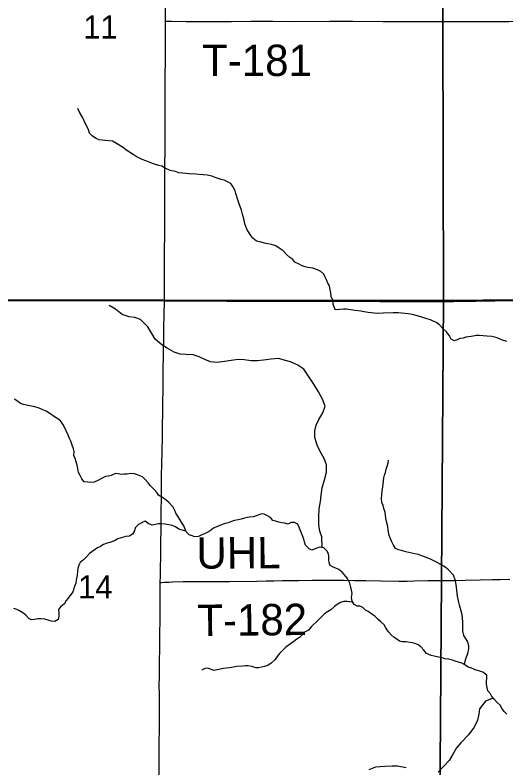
# Model space of a CAD drawing. Extents: x 1985906 to 2360102, y 891258 to 1222054.
# Drawn here: x 2099202 to 2103888, y 1010455 to 1017648 of the extents above; entities that cross this region are included whole.
import ezdxf

# ---------------------------------------------------------------- set-up
doc = ezdxf.new("R2010")
doc.units = 0
for name, color, linetype in [('GM_X_County_Road', 7, 'Continuous'), ('GM_X_Minor_River', 7, 'Continuous'), ('GM_X_Section', 7, 'Continuous'), ('GM_X_Section_Text', 7, 'Continuous'), ('GM_X_Township_Road', 7, 'Continuous'), ('GM_X_Township_Road_Text', 7, 'Continuous')]:
    doc.layers.add(name, color=color, linetype=linetype)

msp = doc.modelspace()

# ---------------------------------------------------------------- linework, layer by layer
at = {"layer": 'GM_X_County_Road'}
for points in [[(2100637.7, 1017588.5), (2100637.7, 1017623.3), (2100639.9, 1017967.7), (2100639.5, 1018115.4), (2100641.7, 1018459.8), (2100644.3, 1018738.6), (2100644.7, 1019017.5), (2100646.8, 1019329.2), (2100648.1, 1019509.6), (2100647.9, 1019566.7)], [(2100626.9, 1014917.6), (2100626.7, 1014998.9), (2100627.3, 1015097.2), (2100626.9, 1015195.7), (2100627.8, 1015294), (2100630.1, 1015654.9), (2100630.2, 1015966.6), (2100631.1, 1016048.6), (2100632.9, 1016179.8), (2100634.7, 1016393), (2100635.4, 1016524.2), (2100634.8, 1016704.7), (2100634.8, 1016917.9), (2100637.1, 1017360.9), (2100637.4, 1017475.8), (2100637.7, 1017588.5)], [(2097943.1, 1014924.5), (2097957.9, 1014924.6), (2098138.5, 1014922.8), (2098236.9, 1014922.5), (2098368.1, 1014921.9), (2098466.5, 1014920.9), (2098614.2, 1014919.4), (2098778.3, 1014920.2), (2099073.6, 1014920.1), (2099401.8, 1014921.4), (2099500.2, 1014921.6), (2099631.4, 1014921.1), (2099844.7, 1014920.6), (2100041.6, 1014919.4), (2100626.9, 1014917.6)], [(2100588.1, 1012225.9), (2100588.1, 1012234), (2100589, 1012282.9), (2100590.6, 1012380.2), (2100591.9, 1012461.5), (2100593.4, 1012543.1), (2100593.5, 1012575.8), (2100594.3, 1012608.5), (2100596.4, 1012739.9), (2100596.1, 1012840.9), (2100597.6, 1012918.2), (2100599.2, 1013027.6), (2100600, 1013230.8), (2100602.6, 1013377), (2100604.8, 1013458.6), (2100608.5, 1013638.8), (2100610.4, 1013737), (2100610.8, 1013835), (2100611.7, 1013916.9), (2100615.2, 1014097.2), (2100616.5, 1014212), (2100619.5, 1014441.5), (2100620.8, 1014539.9), (2100622.7, 1014654.7), (2100625.1, 1014785.7), (2100626.9, 1014917.6)], [(2100626.9, 1014917.6), (2100632.4, 1014917.5), (2100763.6, 1014915.9), (2101026, 1014917.1), (2101222.7, 1014916.1), (2101468.8, 1014914.8), (2101715, 1014913.2), (2101994, 1014914.3), (2102190.9, 1014914.1), (2102502.7, 1014913.9), (2102683.2, 1014912.8), (2102830.9, 1014911.9), (2102945.8, 1014912), (2103027.7, 1014911.8), (2103175.1, 1014910.9), (2103276.1, 1014911.5), (2103385.5, 1014912.4), (2103601.6, 1014915.1), (2103683.6, 1014916.8), (2103782, 1014918.8), (2104142.7, 1014923.6)], [(2100577.2, 1010319.1), (2100578.2, 1010565.2), (2100578.1, 1010712.8), (2100579.2, 1010811), (2100579.4, 1011057.1), (2100579.3, 1011163.9), (2100578.7, 1011237.4), (2100579.3, 1011335.2), (2100580.6, 1011416.9), (2100581, 1011491.3), (2100582.5, 1011580.9), (2100583.2, 1011646.4), (2100584.2, 1011749.9), (2100585.7, 1011859), (2100587.3, 1012050), (2100588.1, 1012142.2), (2100588.1, 1012225.9)]]:
    msp.add_lwpolyline(points, dxfattribs=at)
at = {"layer": 'GM_X_Minor_River'}
for points in [[(2099848, 1016666.1), (2099817.7, 1016720.2), (2099801.5, 1016754.2)], [(2103319.4, 1014622.2), (2103283.1, 1014656.2), (2103254.9, 1014688.2), (2103226.7, 1014706.1), (2103168.5, 1014736), (2103124.3, 1014749.8), (2103074.1, 1014765.7), (2102995.9, 1014787.4), (2102955.8, 1014793.2), (2102857.5, 1014802.8), (2102811.4, 1014804.6), (2102715.3, 1014800.2), (2102659.2, 1014797.9), (2102573, 1014807.5), (2102534.9, 1014813.4), (2102502.8, 1014819.3), (2102448.6, 1014827), (2102402.5, 1014830.8), (2102366.4, 1014836.7), (2102338.4, 1014838.6), (2102302.3, 1014834.4), (2102258.2, 1014832.2), (2102239.9, 1014886.3), (2102237.7, 1014918.4), (2102219.5, 1014960.5), (2102217.3, 1014994.6), (2102211.1, 1015022.7), (2102202.9, 1015060.8), (2102188.8, 1015086.8), (2102178.6, 1015112.9), (2102162.4, 1015144.9), (2102150.3, 1015171), (2102120.1, 1015196.9), (2102087.9, 1015214.9), (2102045.8, 1015228.7), (2101997.6, 1015236.5), (2101971.5, 1015242.4), (2101943.4, 1015252.3), (2101907.3, 1015270.2), (2101873.1, 1015286.2), (2101853, 1015312.2), (2101824.8, 1015332.1), (2101792.6, 1015360.1), (2101760.3, 1015394), (2101722.1, 1015420), (2101690, 1015441.9), (2101649.8, 1015455.8), (2101613.7, 1015463.6), (2101581.6, 1015467.5), (2101549.5, 1015477.4), (2101507.4, 1015487.2), (2101471.2, 1015515.2), (2101451, 1015541.2), (2101428.8, 1015577.2), (2101414.6, 1015603.2), (2101396.3, 1015653.3), (2101388.1, 1015687.4), (2101373.8, 1015745.6), (2101363.6, 1015783.7), (2101341.2, 1015845.8), (2101329, 1015883.9), (2101310.6, 1015942), (2101302.5, 1015968.1), (2101280.2, 1016010.2), (2101262, 1016040.2), (2101223.8, 1016058.1), (2101197.7, 1016072), (2101167.6, 1016077.9), (2101121.5, 1016091.7), (2101081.3, 1016107.6), (2101037.2, 1016117.5), (2100955, 1016125.1), (2100926.9, 1016129), (2100864.8, 1016130.7), (2100830.7, 1016134.6), (2100800.6, 1016136.4), (2100764.5, 1016140.3), (2100734.4, 1016154.2), (2100682.3, 1016164), (2100634.1, 1016185.9), (2100601.9, 1016203.8), (2100573.8, 1016209.7), (2100523.6, 1016227.5), (2100481.5, 1016243.4), (2100451.3, 1016255.3), (2100415.2, 1016269.2), (2100356.9, 1016297), (2100328.8, 1016317), (2100268.5, 1016354.8), (2100226.2, 1016384.8), (2100169.9, 1016420.6), (2100131.8, 1016442.5), (2100059.6, 1016448.2), (2100033.5, 1016452.1), (2100005.4, 1016456), (2099975.3, 1016467.9), (2099941.1, 1016489.9), (2099912.9, 1016519.8), (2099902.7, 1016553.9), (2099870.4, 1016614), (2099848, 1016666.1)], [(2102132.1, 1012559.4), (2102129.3, 1012663.4), (2102111, 1012717.4), (2102102.6, 1012781.4), (2102100.2, 1012855.5), (2102105.8, 1012929.6), (2102117.4, 1013001.8), (2102125.1, 1013059.9), (2102134.7, 1013132.1), (2102156.3, 1013208.3), (2102175.9, 1013280.5), (2102173.5, 1013352.6), (2102153.2, 1013410.5), (2102114.8, 1013478.4), (2102084.5, 1013538.3), (2102064.1, 1013612.3), (2102063.7, 1013676.4), (2102075.4, 1013730.5), (2102103.1, 1013784.8), (2102138.8, 1013849), (2102162.4, 1013911.3), (2102136, 1013979.2), (2102097.7, 1014047.1), (2102055.3, 1014120.9), (2102017, 1014178.8), (2101958.5, 1014266.5), (2101900.3, 1014304.3), (2101832.1, 1014333.9), (2101772, 1014351.6), (2101720, 1014367.3), (2101648, 1014360.9), (2101572.1, 1014350.4), (2101512.1, 1014346), (2101454.1, 1014345.7), (2101388.1, 1014353.3), (2101330.1, 1014357), (2101264.1, 1014348.6), (2101202.2, 1014338.2), (2101132.2, 1014329.8), (2101068.2, 1014335.4), (2101014.1, 1014357.2), (2100960, 1014382.9), (2100901.9, 1014402.6), (2100831.9, 1014404.2), (2100777.8, 1014407.8), (2100721.7, 1014427.5), (2100653.5, 1014465.2), (2100601.4, 1014498.9), (2100539.1, 1014550.6), (2100508.8, 1014606.5), (2100468.4, 1014670.4), (2100398.1, 1014740.1), (2100346, 1014757.8), (2100291.9, 1014765.5), (2100223.8, 1014787.1), (2100161.6, 1014836.8), (2100101.4, 1014872.5)], [(2103894.9, 1014530.5), (2103846.8, 1014544.3), (2103804.6, 1014564.2), (2103778.5, 1014572.1), (2103752.4, 1014576), (2103706.3, 1014581.8), (2103634.1, 1014587.5), (2103608.1, 1014587.4), (2103556, 1014577.2), (2103530, 1014575), (2103504, 1014570.9), (2103478, 1014562.7), (2103447.9, 1014558.6), (2103422, 1014544.4), (2103391.9, 1014534.2), (2103363.8, 1014550.2), (2103347.6, 1014584.2), (2103319.4, 1014622.2)], [(2101611.3, 1012863.8), (2101581.2, 1012879.8), (2101555.1, 1012881.7), (2101523.1, 1012869.5), (2101473.1, 1012853.2), (2101443, 1012851), (2101417, 1012846.9), (2101391, 1012840.8), (2101361, 1012830.6), (2101331, 1012824.4), (2101296.9, 1012820.2), (2101266.9, 1012810.1), (2101234.9, 1012797.9), (2101208.9, 1012791.7), (2101178.9, 1012779.6), (2101150.9, 1012767.4), (2101124.9, 1012757.2), (2101096.9, 1012745), (2101063, 1012720.8), (2101037, 1012704.6), (2101009.1, 1012692.4), (2100979.1, 1012678.3), (2100953.1, 1012666.1), (2100919, 1012663.9), (2100892.9, 1012673.9), (2100862.8, 1012683.8), (2100836.6, 1012709.7), (2100826.5, 1012737.8), (2100812.3, 1012769.8), (2100790.1, 1012801.9), (2100775.9, 1012829.9), (2100755.7, 1012861.9), (2100735.5, 1012887.9), (2100725.3, 1012916), (2100711.2, 1012946), (2100670.8, 1012992), (2100642.7, 1013012), (2100608.5, 1013039.9), (2100572.3, 1013059.8), (2100554.1, 1013087.9), (2100525.9, 1013119.9), (2100493.7, 1013151.8), (2100471.5, 1013177.8), (2100445.3, 1013207.8), (2100417.1, 1013235.8), (2100370.9, 1013255.7), (2100342.8, 1013265.6), (2100306.7, 1013267.4), (2100272.7, 1013261.2), (2100244.6, 1013261.1), (2100218.6, 1013259), (2100186.5, 1013264.8), (2100160.4, 1013268.8), (2100120.4, 1013250.5), (2100092.4, 1013244.3), (2100066.4, 1013238.2), (2100026.4, 1013222), (2099990.4, 1013201.7), (2099956.5, 1013185.5), (2099930.4, 1013183.4), (2099862.3, 1013187.1), (2099840.1, 1013217.1), (2099823.9, 1013249.1), (2099807.7, 1013279.2), (2099801.5, 1013317.3), (2099793.3, 1013347.4), (2099785.1, 1013379.5), (2099774.9, 1013411.5), (2099762.8, 1013441.6), (2099764.6, 1013477.7), (2099758.4, 1013503.8), (2099748.2, 1013537.9), (2099734, 1013576), (2099721.8, 1013602), (2099709.7, 1013634.1), (2099689.4, 1013676.1), (2099673.2, 1013712.2), (2099659, 1013738.2), (2099634.8, 1013772.2), (2099608.6, 1013790.2), (2099578.5, 1013810.1), (2099542.3, 1013836.1), (2099498, 1013864), (2099467.9, 1013875.9), (2099431.8, 1013893.8), (2099389.6, 1013905.6), (2099359.5, 1013911.5), (2099325.4, 1013917.4), (2099281.3, 1013927.2), (2099253.2, 1013937.1), (2099227, 1013955.1), (2099194.9, 1013979)], [(2103488, 1011442.6), (2103496.2, 1011459.2), (2103500.1, 1011489.3), (2103512, 1011517.4), (2103523.8, 1011547.6), (2103533.6, 1011593.8), (2103533.5, 1011619.9), (2103523.2, 1011660), (2103503, 1011694.1), (2103486.8, 1011722.1), (2103476.6, 1011766.2), (2103476.1, 1011854.5), (2103474, 1011882.7), (2103469.8, 1011916.8), (2103457.5, 1011964.9), (2103443.2, 1012011), (2103437.1, 1012037.1), (2103430.9, 1012067.2), (2103426.8, 1012097.2), (2103422.6, 1012125.3), (2103420.5, 1012153.4), (2103416.3, 1012181.5), (2103408.1, 1012225.6), (2103401.9, 1012251.7), (2103387.6, 1012295.8), (2103339.3, 1012347.8), (2103309.1, 1012373.7), (2103264.9, 1012399.6), (2103210.6, 1012427.5), (2103166.4, 1012449.4), (2103134.3, 1012463.3), (2103084.1, 1012481.1), (2103054, 1012493), (2103017.9, 1012500.9), (2102987.8, 1012506.8), (2102961.7, 1012512.7), (2102933.6, 1012518.6), (2102889.5, 1012532.4), (2102863.4, 1012540.3), (2102833.3, 1012552.2), (2102815.1, 1012582.3), (2102796.8, 1012620.3), (2102780.6, 1012658.4), (2102768.4, 1012688.5), (2102764.2, 1012730.6), (2102760, 1012762.7), (2102747.8, 1012808.8), (2102741.6, 1012840.9), (2102737.4, 1012869), (2102735.3, 1012899.1), (2102723, 1012933.2), (2102714.9, 1012961.2), (2102702.7, 1012991.3), (2102698.5, 1013033.4), (2102702.3, 1013061.6), (2102706.1, 1013105.7), (2102712, 1013137.9), (2102715.8, 1013170), (2102719.7, 1013198.2), (2102723.5, 1013226.3), (2102729.4, 1013252.4), (2102739.3, 1013278.5), (2102745.1, 1013308.7), (2102753, 1013338.8), (2102762.8, 1013369), (2102766.7, 1013397.1)], [(2100832.6, 1012717.8), (2100764.4, 1012737.5), (2100732.2, 1012757.4), (2100702.1, 1012771.3), (2100670, 1012777.2), (2100633.9, 1012783.1), (2100601.8, 1012786.9), (2100569.7, 1012786.8), (2100509.7, 1012774.5), (2100471.5, 1012790.4), (2100443.4, 1012812.3), (2100415.4, 1012800.2), (2100381.4, 1012781.9), (2100349.5, 1012747.7), (2100341.6, 1012721.5), (2100323.8, 1012689.3), (2100293.8, 1012669.1), (2100259.8, 1012664.9), (2100215.8, 1012652.7), (2100183.7, 1012642.5), (2100149.8, 1012626.3), (2100107.8, 1012608), (2100081.8, 1012603.9), (2100045.8, 1012589.7), (2100017.8, 1012569.5), (2099987.8, 1012557.3), (2099957.9, 1012537.1), (2099912, 1012504.8), (2099882.1, 1012472.5), (2099854.2, 1012444.3), (2099824.2, 1012418), (2099810.3, 1012391.9), (2099800.5, 1012359.7), (2099796.6, 1012333.6), (2099794.8, 1012293.4), (2099785, 1012253.2), (2099781.2, 1012219.1), (2099769.3, 1012188.9), (2099753.6, 1012138.7), (2099709.8, 1012078.2), (2099685.9, 1012052), (2099672, 1012021.8), (2099640.1, 1011997.6), (2099616.2, 1011969.4), (2099618.4, 1011935.3), (2099618.5, 1011903.2), (2099612.7, 1011873), (2099580.7, 1011854.8), (2099546.7, 1011856.6), (2099518.5, 1011868.6), (2099484.4, 1011876.4), (2099448.3, 1011880.3), (2099420.3, 1011878.2), (2099388.3, 1011872), (2099362.2, 1011869.8), (2099336.1, 1011879.8), (2099307.9, 1011911.8), (2099275.7, 1011935.7), (2099243.6, 1011955.6), (2099217.4, 1011967.6), (2099189.3, 1011979.5)], [(2103897.6, 1010969.2), (2103869.4, 1010995.1), (2103847.2, 1011025.1), (2103833, 1011055.2), (2103804.8, 1011079.1), (2103774.6, 1011111.1), (2103752.4, 1011137.1), (2103740.2, 1011163.2), (2103716.1, 1011191.2), (2103709.9, 1011225.2), (2103703.7, 1011255.3), (2103703.5, 1011285.4), (2103705.4, 1011313.6), (2103705.2, 1011341.7), (2103667, 1011369.6), (2103628.9, 1011381.5), (2103602.8, 1011389.4), (2103558.6, 1011409.3), (2103528.5, 1011417.2), (2103494.3, 1011439.1), (2103466.2, 1011455), (2103436.1, 1011466.9), (2103404, 1011476.8), (2103377.9, 1011484.7), (2103339.8, 1011494.6), (2103305.7, 1011498.4), (2103273.5, 1011510.3), (2103243.5, 1011512.2), (2103203.3, 1011522.1), (2103173.3, 1011529.9), (2103129.1, 1011547.8), (2103102.8, 1011581.8), (2103076.6, 1011613.8), (2103050.5, 1011629.8), (2103010.3, 1011647.7), (2102932.1, 1011659.3), (2102898, 1011661.2), (2102872, 1011665.1), (2102845.8, 1011685), (2102819.7, 1011703), (2102793.5, 1011727), (2102765.3, 1011754.9), (2102741, 1011795), (2102724.9, 1011823), (2102694.7, 1011851), (2102668.5, 1011874.9), (2102636.3, 1011904.9), (2102608.1, 1011922.8), (2102573.9, 1011948.8), (2102545.8, 1011962.7), (2102521.6, 1011988.7), (2102493.5, 1012000.6), (2102467.4, 1012000.5), (2102439.3, 1012016.4), (2102419.1, 1012048.5), (2102414.9, 1012082.6), (2102418.7, 1012122.7), (2102412.5, 1012154.8), (2102408.4, 1012182.9), (2102398.2, 1012221), (2102375.9, 1012265.1), (2102345.7, 1012299.1), (2102325.5, 1012325.1), (2102291.3, 1012351), (2102265.2, 1012362.9), (2102237.1, 1012372.8), (2102210.9, 1012390.8), (2102198.8, 1012416.8), (2102196.6, 1012444.9), (2102196.5, 1012475), (2102194.3, 1012501.1), (2102178.1, 1012529.2), (2102147.9, 1012557.1), (2102107.8, 1012563), (2102071.8, 1012550.8), (2102035.8, 1012536.5), (2102007.7, 1012548.5), (2101975.5, 1012582.4), (2101963.3, 1012614.5), (2101957.1, 1012640.6), (2101942.9, 1012680.7), (2101930.7, 1012712.7), (2101916.5, 1012746.8), (2101900.3, 1012784.9), (2101868.1, 1012798.8), (2101838.1, 1012798.6), (2101808.1, 1012784.4), (2101774, 1012792.3), (2101747.9, 1012798.2), (2101719.8, 1012804.1), (2101687.7, 1012814), (2101661.6, 1012817.9), (2101639.4, 1012847.9), (2101611.3, 1012863.8)], [(2102423.9, 1012040.9), (2102423.2, 1012040.4), (2102371, 1012044.2), (2102339, 1012044.1), (2102309, 1012035.9), (2102277, 1012017.7), (2102251.1, 1011997.5), (2102215.1, 1011967.2), (2102183.2, 1011947), (2102157.2, 1011928.8), (2102095.4, 1011866.3), (2102027.7, 1011801.8), (2102001.8, 1011771.5), (2101963.8, 1011751.3), (2101918, 1011700.9), (2101890, 1011686.7), (2101862.1, 1011664.5), (2101830.1, 1011642.2), (2101786.2, 1011607.9), (2101754.3, 1011575.7), (2101726.4, 1011549.4), (2101704.5, 1011519.2), (2101682.6, 1011487), (2101646.7, 1011454.7), (2101614.8, 1011434.5), (2101582.8, 1011424.3), (2101552.8, 1011418.1), (2101524.7, 1011412), (2101498.7, 1011411.9), (2101462.5, 1011425.8), (2101426.5, 1011429.6), (2101400.4, 1011429.5), (2101374.4, 1011427.4), (2101314.3, 1011423.1), (2101286.2, 1011418.9), (2101250.2, 1011412.7), (2101218.2, 1011408.6), (2101192.1, 1011406.5), (2101158.1, 1011398.3), (2101130.1, 1011392.1), (2101100.1, 1011386), (2101067.9, 1011397.9), (2101039.8, 1011407.8), (2101011.8, 1011405.6), (2100983.8, 1011389.4)], [(2103765.3, 1011122), (2103749.6, 1011114.8), (2103691.7, 1011092.4), (2103636.1, 1011020), (2103628.4, 1010967.9), (2103616.7, 1010911.7), (2103583.1, 1010845.4), (2103531.5, 1010773), (2103457.9, 1010696.5), (2103416.2, 1010646.2), (2103376.6, 1010579.9), (2103344.9, 1010527.6), (2103295.2, 1010473.3), (2103241.5, 1010414.9)], [(2102935.3, 1010455.1), (2102853.3, 1010472.7), (2102801.3, 1010472.4), (2102731.3, 1010470), (2102641.3, 1010463.4), (2102579.5, 1010437)]]:
    msp.add_lwpolyline(points, dxfattribs=at)
at = {"layer": 'GM_X_Section'}
for points in [[(2103278.8, 1020259), (2103292.7, 1014922), (2097937.6, 1014926.1), (2098003.5, 1020315.5)], [(2103278.8, 1020259), (2108534.6, 1020234.1), (2108533.3, 1020120), (2108553.5, 1014965.1), (2103292.7, 1014922)], [(2108553.5, 1014965.1), (2108555.1, 1014727), (2108531.5, 1009537.9), (2103254.4, 1009592.8), (2103292.7, 1014922)], [(2097937.6, 1014926.1), (2103292.7, 1014922), (2103254.4, 1009592.8), (2097869.4, 1009570.8)]]:
    msp.add_lwpolyline(points, close=True, dxfattribs=at)
at = {"layer": 'GM_X_Township_Road'}
for points in [[(2100637.7, 1017588.5), (2100659.8, 1017588.5), (2100695.9, 1017588.5), (2100836.3, 1017587.7), (2101064.4, 1017587.7), (2101267.9, 1017587.6), (2101453.4, 1017588.4), (2101661.8, 1017588.4), (2101830.9, 1017587.5), (2102206.7, 1017589.1), (2102426.6, 1017588.2), (2102712.2, 1017585.7), (2102892.7, 1017585.7), (2103140.6, 1017585.6), (2103462.3, 1017588)], [(2103462.3, 1017588), (2103469.6, 1017588), (2103688.8, 1017588), (2103916.1, 1017586.3), (2104209.9, 1017588.7), (2104455.3, 1017588.4), (2104652.2, 1017589.1), (2104865.3, 1017588.5), (2105045.6, 1017590.4), (2105176.8, 1017589.5), (2105395.7, 1017590.1), (2105713.2, 1017592.5), (2105962.7, 1017591.7), (2106128.6, 1017592.1), (2106318.6, 1017591.9)], [(2100588.1, 1012225.9), (2100599.4, 1012226.9), (2100624, 1012228.9), (2100648.9, 1012230.2), (2100671.3, 1012231.5), (2100700.9, 1012233.3), (2100805.2, 1012235.1), (2100919.8, 1012236.5), (2101247.6, 1012237.8), (2101509.9, 1012239.9), (2101598.2, 1012241.4), (2101673.4, 1012242.7), (2101754.5, 1012245.2), (2101908, 1012245.2), (2102037.6, 1012247.6), (2102133.6, 1012249.5), (2102225.7, 1012248.8), (2102336, 1012248.2), (2102443.2, 1012246.6), (2102551.4, 1012245.4), (2102691.8, 1012241.3), (2102864.3, 1012239.7), (2102946.2, 1012240.2), (2103011.8, 1012241.4), (2103142.8, 1012244.7), (2103258.8, 1012246.3), (2103403.7, 1012244.7), (2103499.8, 1012248.9), (2103643.1, 1012252), (2103758.6, 1012254.3), (2103834.1, 1012255.1), (2103926.3, 1012257.4)]]:
    msp.add_lwpolyline(points, dxfattribs=at)

# ---------------------------------------------------------------- texts
at = {"layer": 'GM_X_Section_Text'}
for s, p in [('11', (2099852.2, 1017423.6)), ('14', (2099803.8, 1012074.9))]:
    msp.add_text(s, height=221, rotation=0.00001, dxfattribs=at).set_placement(p)
at = {"layer": 'GM_X_Township_Road_Text'}
for s, rotation, p in [('T-181', 0.00001, (2100987.4, 1017065.4)), ('UHL', 0.33696, (2100933.9, 1012358.2)), ('T-182', 0.56241, (2100942.7, 1011715))]:
    msp.add_text(s, height=300, rotation=rotation, dxfattribs=at).set_placement(p)

doc.saveas('drawing.dxf')
